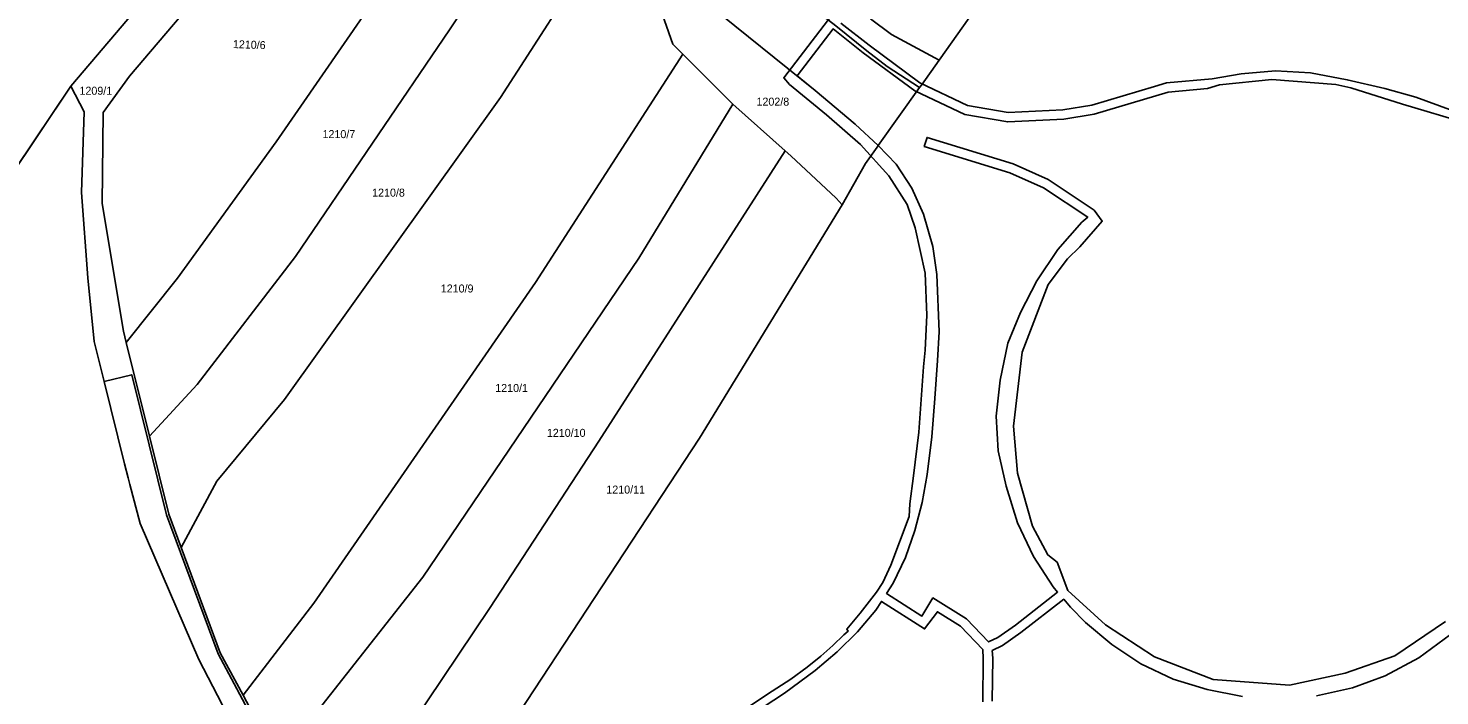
# Model space of a CAD drawing. Extents: x -756746 to -753363, y -1166406 to -1161727.
# Drawn here: x -754177.2 to -753877.4, y -1163774 to -1163632.3 of the extents above; entities that cross this region are included whole.
import ezdxf

# ---------------------------------------------------------------- set-up
doc = ezdxf.new("R2010")
doc.units = 0
for name, color, linetype in [('Hranice kat_území', 7, 'Continuous'), ('Hranice parcel', 7, 'Continuous'), ('Parcelní čísla', 7, 'Continuous'), ('Vnitřní kresba', 7, 'Continuous'), ('Věcná břemena k části', 7, 'Continuous')]:
    doc.layers.add(name, color=color, linetype=linetype)

msp = doc.modelspace()

# ---------------------------------------------------------------- linework, layer by layer
at = {"layer": 'Hranice kat_území'}
for points in [[(-754076.08, -1163782.49), (-754034.59, -1163719.35), (-754004.28, -1163669.76), (-753999.34, -1163661), (-753996.84, -1163657.49), (-753996.63, -1163657.2), (-753987.86, -1163644.88), (-753987.47, -1163644.33), (-753983.72, -1163639.06), (-753977.36, -1163630.04)], [(-754188.42, -1163674.7), (-754168.2, -1163644.55), (-754165.35, -1163650), (-754165.9, -1163667.15), (-754164.57, -1163685.3), (-754163.23, -1163698.78), (-754161.11, -1163707.28), (-754156.76, -1163724.77), (-754156.02, -1163727.76), (-754155.62, -1163729.18), (-754153.47, -1163737.48), (-754140.95, -1163766.35), (-754131.98, -1163783.67)]]:
    msp.add_lwpolyline(points, dxfattribs=at)
at = {"layer": 'Hranice parcel'}
for p, q in [((-754168.2, -1163644.55), (-754128.25, -1163597.74)), ((-754040.28, -1163635.68), (-754044.36, -1163624.01)), ((-753983.72, -1163639.06), (-753977.36, -1163630.04)), ((-754038.17, -1163637.79), (-754040.28, -1163635.68)), ((-754027.56, -1163648.39), (-754038.17, -1163637.79)), ((-754188.42, -1163674.7), (-754168.2, -1163644.55)), ((-754016.39, -1163658.33), (-754027.56, -1163648.39)), ((-754015.22, -1163659.37), (-754016.39, -1163658.33)), ((-754164.57, -1163685.3), (-754165.9, -1163667.15)), ((-754156.41, -1163699), (-754151.47, -1163718.87)), ((-754156.76, -1163724.77), (-754161.11, -1163707.28)), ((-754156.02, -1163727.76), (-754156.76, -1163724.77)), ((-754155.62, -1163729.18), (-754156.02, -1163727.76)), ((-754153.47, -1163737.48), (-754155.62, -1163729.18)), ((-754140.95, -1163766.35), (-754153.47, -1163737.48))]:
    msp.add_line(p, q, dxfattribs=at)
for points in [[(-754102.44, -1163578.29), (-754106.42, -1163584.18), (-754122.01, -1163602.79), (-754155.69, -1163642.47), (-754161.3, -1163650.19), (-754161.53, -1163669.46), (-754157.01, -1163696.58), (-754156.41, -1163699)], [(-754156.41, -1163699), (-754145.5, -1163685.36), (-754124.57, -1163656.37), (-754100.87, -1163622.12), (-754082.83, -1163593.73)], [(-754151.47, -1163718.87), (-754141.34, -1163707.94), (-754120.41, -1163680.74), (-754087.71, -1163632.64), (-754069.14, -1163604.5)], [(-754144.72, -1163742.53), (-754137.18, -1163728.46), (-754122.77, -1163711.14), (-754076.9, -1163647), (-754056.15, -1163614.73)], [(-754041.67, -1163620.7), (-754038.86, -1163622.87), (-754032.91, -1163627.1), (-754010.05, -1163645.5), (-754001.53, -1163652.61), (-753996.63, -1163657.2)], [(-753983.72, -1163639.06), (-753993.82, -1163633.57), (-753998.27, -1163630.25)], [(-754038.17, -1163637.79), (-754069.42, -1163686.26), (-754116.53, -1163754.37), (-754131.59, -1163773.94)], [(-753996.63, -1163657.2), (-753987.86, -1163644.88), (-753987.47, -1163644.33), (-753983.72, -1163639.06)], [(-754165.9, -1163667.15), (-754165.35, -1163650), (-754168.2, -1163644.55)], [(-754123.18, -1163786.74), (-754093.39, -1163748.86), (-754047.52, -1163681.13), (-754027.56, -1163648.39)], [(-754109.33, -1163800.3), (-754079.12, -1163755.27), (-754055.97, -1163719.99), (-754016.39, -1163658.33)], [(-754004.28, -1163669.76), (-754005.6, -1163668.34), (-754015.22, -1163659.37)], [(-753996.63, -1163657.2), (-753996.84, -1163657.49), (-753999.34, -1163661), (-754004.28, -1163669.76)], [(-754089.43, -1163808.29), (-754076.08, -1163782.49), (-754034.59, -1163719.35), (-754004.28, -1163669.76)], [(-754161.11, -1163707.28), (-754163.23, -1163698.78), (-754164.57, -1163685.3)], [(-754151.47, -1163718.87), (-754147.34, -1163735.47), (-754144.72, -1163742.53)], [(-754144.72, -1163742.53), (-754136.43, -1163764.9), (-754131.59, -1163773.94)], [(-754097.71, -1163813.74), (-754107.48, -1163808.71), (-754122.8, -1163796.1), (-754131.98, -1163783.67), (-754140.95, -1163766.35)], [(-754131.59, -1163773.94), (-754127.86, -1163780.92), (-754123.18, -1163786.74)]]:
    msp.add_lwpolyline(points, dxfattribs=at)
at = {"layer": 'Vnitřní kresba'}
msp.add_lwpolyline([(-753987.86, -1163644.88), (-753994.72, -1163640.39), (-753999.06, -1163637.06), (-754005.67, -1163631.74), (-754018.59, -1163621.71), (-754029.53, -1163613.09), (-754032.59, -1163609.51)], dxfattribs=at)
at = {"layer": 'Věcná břemena k části'}
for points in [[(-754006.52, -1163629.46), (-754016.73, -1163642.79), (-754015.49, -1163644.24), (-754007.63, -1163650.69), (-754000.45, -1163656.95), (-753994.4, -1163663.58), (-753990.52, -1163669.71), (-753988.81, -1163674.68), (-753986.65, -1163684.29), (-753986.34, -1163693.24), (-753986.69, -1163700.64), (-753987.01, -1163704.17), (-753988.01, -1163718.02), (-753989.14, -1163727.33), (-753989.96, -1163733.29), (-753990.06, -1163735.95), (-753993.99, -1163746.33), (-753995.69, -1163749.99), (-753997.04, -1163752.07), (-754000.49, -1163756.51), (-754003.33, -1163759.91), (-754003.02, -1163760.29), (-754003.98, -1163761.13), (-754006.28, -1163763.33), (-754008.82, -1163765.6), (-754011.72, -1163767.97), (-754015.18, -1163770.52), (-754019.15, -1163773.09), (-754026.77, -1163778.1)], [(-753876.15, -1163758.23), (-753886.9, -1163765.59), (-753897.44, -1163769.22), (-753909.27, -1163771.77), (-753925.51, -1163770.55), (-753937.99, -1163765.79), (-753948.37, -1163758.95), (-753956.39, -1163751.7), (-753958.66, -1163745.67), (-753960.65, -1163744.13), (-753963.87, -1163738.03), (-753967.09, -1163726.75), (-753967.88, -1163716.81), (-753966.1, -1163701.04), (-753960.57, -1163686.66), (-753956.47, -1163681.25), (-753953.85, -1163678.67), (-753949.07, -1163673.24), (-753950.78, -1163670.88), (-753960.56, -1163664.42), (-753968.01, -1163661.08), (-753986.27, -1163655.45), (-753986.86, -1163657.36), (-753968.71, -1163662.96), (-753961.52, -1163666.18), (-753952.13, -1163672.38), (-753953.37, -1163673.45), (-753958.48, -1163679.23), (-753962.95, -1163685.9), (-753966.44, -1163692.61), (-753969.14, -1163699.18), (-753970.73, -1163706.99), (-753971.59, -1163714.65), (-753971.16, -1163722.05), (-753969.44, -1163729.54), (-753967.03, -1163737.29), (-753963.63, -1163744.47), (-753959.48, -1163750.93), (-753958.54, -1163752.02), (-753967.52, -1163759.01), (-753971.25, -1163761.64), (-753973.25, -1163762.6), (-753977.87, -1163757.7), (-753985.03, -1163753.25), (-753987.38, -1163757.11), (-753994.88, -1163752.31), (-753993.5, -1163750.15), (-753990.87, -1163744.65), (-753988.89, -1163738.91), (-753987.34, -1163733.01), (-753986.27, -1163727.05), (-753985.28, -1163719.01), (-753984.65, -1163710.93), (-753984.08, -1163702.8), (-753983.73, -1163696.74), (-753984.21, -1163684.59), (-753985.03, -1163678.63), (-753987, -1163671.77), (-753989.49, -1163666.2), (-753992.87, -1163661.16), (-753996.63, -1163657.2), (-754001.53, -1163652.61), (-754010.05, -1163645.5), (-754013.9, -1163642.4), (-754006.24, -1163632.4), (-753999.82, -1163637.47), (-753988.88, -1163645.58), (-753978.24, -1163650.59), (-753969.13, -1163652.18), (-753957.23, -1163651.59), (-753950.8, -1163650.54), (-753935.04, -1163645.84), (-753926.73, -1163645.1), (-753924.16, -1163644.32), (-753913.06, -1163643.18), (-753899.43, -1163644.25), (-753896.23, -1163644.95), (-753885.26, -1163648.41), (-753871.48, -1163652.47)], [(-753882.47, -1163646.93), (-753889, -1163645.08), (-753897.01, -1163643.21), (-753904.84, -1163641.72), (-753912.22, -1163641.28), (-753919.58, -1163641.97), (-753925.68, -1163643), (-753935.42, -1163643.86), (-753937.97, -1163644.61), (-753951.24, -1163648.58), (-753957.45, -1163649.59), (-753969.01, -1163650.18), (-753977.66, -1163648.66), (-753987.84, -1163643.86), (-753998.6, -1163635.87), (-754004.57, -1163631.21)], [(-753875.26, -1163649.56), (-753882.47, -1163646.93)], [(-754023.37, -1163777.94), (-754016.56, -1163773.5), (-754010.06, -1163768.69), (-754005.39, -1163764.74), (-754001.05, -1163760.48), (-753997.14, -1163755.84), (-753995.96, -1163754), (-753986.81, -1163759.85), (-753984.07, -1163756.2), (-753979.15, -1163759.26), (-753974.45, -1163764.24), (-753974.33, -1163766.13), (-753974.43, -1163775.3)], [(-753972.43, -1163775.19), (-753972.33, -1163766.07), (-753972.44, -1163764.43), (-753970.23, -1163763.38), (-753966.32, -1163760.61), (-753957.22, -1163753.53), (-753955.79, -1163755.19), (-753952.59, -1163758.51), (-753947.04, -1163763.14), (-753940.84, -1163767.25), (-753933.99, -1163770.53), (-753926.79, -1163772.71), (-753919.29, -1163774.22)], [(-753903.56, -1163774.06), (-753895.92, -1163772.32), (-753888.95, -1163769.84), (-753881.83, -1163765.98), (-753875.08, -1163761.05)]]:
    msp.add_lwpolyline(points, dxfattribs=at)
msp.add_lwpolyline([(-754100.13, -1163811.32), (-754100.34, -1163811.15), (-754103.47, -1163808.35), (-754115.1, -1163796.44), (-754118.94, -1163792.81), (-754128.28, -1163781.2), (-754136.89, -1163765.11), (-754147.82, -1163735.62), (-754155.22, -1163705.87), (-754161.11, -1163707.28), (-754156.76, -1163724.77), (-754156.02, -1163727.76), (-754155.62, -1163729.18), (-754153.47, -1163737.48), (-754140.95, -1163766.35), (-754131.98, -1163783.67), (-754122.8, -1163796.1), (-754107.48, -1163808.71), (-754100.55, -1163812.28), (-754100.84, -1163811.65)], close=True, dxfattribs=at)
msp.add_lwpolyline([(-754100.13, -1163811.32), (-754100.34, -1163811.15), (-754103.47, -1163808.35), (-754115.1, -1163796.44), (-754118.94, -1163792.81), (-754128.28, -1163781.2), (-754136.89, -1163765.11), (-754147.82, -1163735.62), (-754155.22, -1163705.87), (-754161.11, -1163707.28), (-754156.76, -1163724.77), (-754156.02, -1163727.76), (-754155.62, -1163729.18), (-754153.47, -1163737.48), (-754140.95, -1163766.35), (-754131.98, -1163783.67), (-754122.8, -1163796.1), (-754107.48, -1163808.71), (-754100.55, -1163812.28), (-754100.84, -1163811.65)], close=True, dxfattribs=at)

# ---------------------------------------------------------------- texts
at = {"layer": 'Parcelní čísla'}
msp.add_text('1210/6', height=1.7, rotation=358, dxfattribs=at).set_placement((-754133.76, -1163636.47))
for s, p in [('1209/1', (-754166.33, -1163646.39)), ('1202/8', (-754022.51, -1163648.71)), ('1210/7', (-754114.7, -1163655.6)), ('1210/8', (-754104.16, -1163668.03)), ('1210/9', (-754089.58, -1163688.39)), ('1210/1', (-754078.01, -1163709.53)), ('1210/10', (-754067.04, -1163719.05)), ('1210/11', (-754054.41, -1163731.1))]:
    msp.add_text(s, height=1.7, dxfattribs=at).set_placement(p)

doc.saveas('drawing.dxf')
